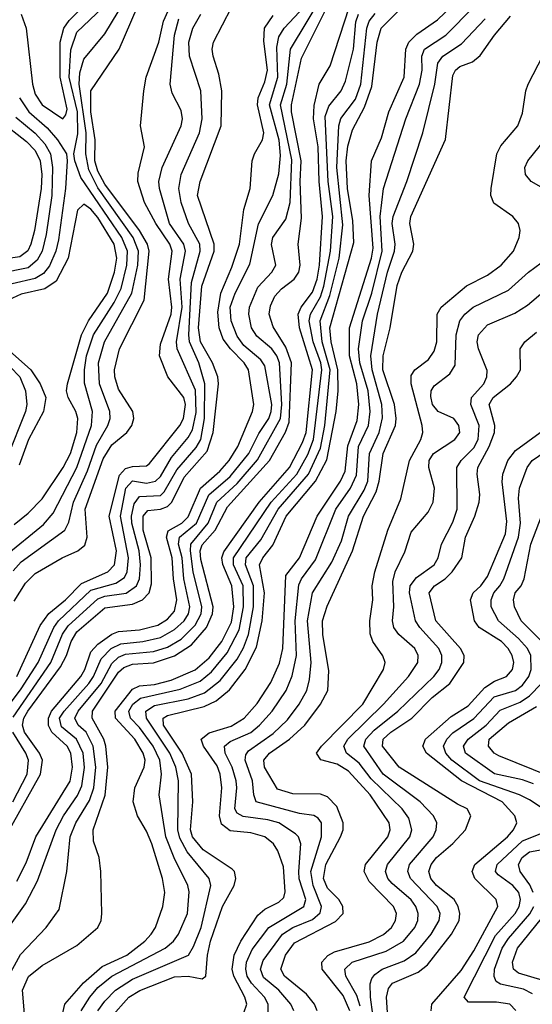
# Model space of a CAD drawing. Header units: inches. Extents: x 501365 to 657855, y 482276 to 547543.
# Tile 591 of 656: x 601286 to 602758, y 506229 to 509055. Entities that reach past the tile are written whole.
import ezdxf

# ---------------------------------------------------------------- set-up
doc = ezdxf.new("R2010")
doc.units = ezdxf.units.IN
doc.header["$MEASUREMENT"] = 0
doc.layers.add('A6500', color=7, linetype='Continuous')

msp = doc.modelspace()

# ---------------------------------------------------------------- linework, layer by layer
at = {"layer": 'A6500', "color": 5}
for points, elevation in [([(601242.9, 506290), (601288.3, 506371.7), (601362, 506450), (601398.9, 506501.1), (601421.5, 506610), (601430.8, 506710), (601447, 506750), (601486.2, 506813.8), (601499.1, 506850), (601504.4, 506910), (601497.2, 506970), (601476.4, 507010), (601453.6, 507030), (601443.8, 507050), (601453.6, 507070), (601519.6, 507150), (601550, 507207.2), (601570, 507225.1), (601590, 507233.5), (601670, 507241.6), (601710, 507254.1), (601750, 507277.3), (601790, 507317.2), (601807.1, 507350), (601809.3, 507370), (601784.5, 507470), (601776.2, 507530), (601777.6, 507550), (601827.1, 507610), (601852.4, 507670), (601910, 507723.2), (601968.6, 507791.4), (602034.9, 507910), (602038.6, 507950), (602032.3, 508070), (602024.5, 508090), (602010, 508109.6), (601966.5, 508146.5), (601951.8, 508170), (601944.3, 508210), (601945.7, 508230), (601970, 508286.9), (602009.9, 508330), (602021.3, 508350), (602009.2, 508409.2), (602013, 508430), (602050, 508481.9), (602062.4, 508530), (602067.4, 508652.6), (602034.5, 508810), (602052.7, 508870), (602063.5, 508970), (602159.4, 509130)], 3640), ([(601266.9, 507473.1), (601290, 507498.7), (601415.4, 507590), (601427.2, 507612.8), (601440, 507670), (601480.2, 507759.8), (601506.4, 507833.6), (601538.9, 507890), (601545.4, 507910), (601544.3, 507930), (601514.6, 508010), (601512.1, 508070), (601529.3, 508130), (601608.1, 508270), (601625, 508350), (601627, 508390), (601611.7, 508430), (601510, 508572.1), (601483.9, 508623.9), (601475.4, 508670), (601476.6, 508730), (601456.7, 508870), (601458, 508902), (601470, 508940.9), (601530, 509014.1), (601603.9, 509136.1)], 3840), ([(601930, 506204.5), (601938.1, 506230), (601932.6, 506250), (601900.5, 506310), (601896.3, 506330), (601901.7, 506370), (601920.8, 506410), (601970, 506484.7), (601990, 506502.5), (602030, 506522.2), (602044.3, 506535.7), (602048.5, 506551.5), (602043.6, 506623.6), (602027.6, 506670), (602014.4, 506690), (601990, 506709.9), (601950, 506721.4), (601890, 506727.1), (601865.9, 506745.9), (601859.3, 506770), (601866.5, 506850), (601861.8, 506890), (601853.3, 506913.3), (601813.9, 506970), (601807.2, 506990), (601830, 507008.2), (601893, 507027), (601930.1, 507049.9), (601967.9, 507092.1), (602007.2, 507152.8), (602031.7, 507208.3), (602041.6, 507250), (602050, 507460.1), (602089.2, 507510), (602140.1, 507630), (602207.5, 507730), (602220.9, 507759.1), (602228.1, 507831.9), (602255.5, 507904.5), (602260.4, 507950), (602253.9, 508010), (602233.6, 508090), (602232.8, 508170), (602295.9, 508370), (602301.1, 508398.9), (602289.6, 508550.4), (602296.5, 508650), (602324.8, 508715.2), (602346.4, 508790), (602389.9, 508890), (602394.6, 508970), (602403.9, 508990), (602426.8, 509013.2), (602485.6, 509054.4), (602567.6, 509132.4)], 3480), ([(601244.2, 507515.8), (601354, 507606), (601381.9, 507638.1), (601450.3, 507770), (601492.1, 507890), (601494.4, 507930), (601471.9, 508011.9), (601471.7, 508050), (601477.6, 508090), (601497.9, 508150), (601557.4, 508242.6), (601577.1, 508282.9), (601593.3, 508350), (601595.7, 508390), (601579.4, 508430), (601461.3, 508601.3), (601444.2, 508650), (601440.9, 508670), (601452.7, 508727.3), (601451.9, 508790), (601428, 508890), (601432.4, 508967.6), (601450, 509018.6), (601524.6, 509090)], 3860), ([(601245.1, 506710), (601345.8, 506890), (601350.9, 506930), (601342.5, 506950), (601299.1, 507010), (601293.4, 507030), (601297.9, 507050), (601309.2, 507070), (601402.9, 507197.1), (601420, 507230), (601433.2, 507270), (601450, 507297.8), (601530, 507366.6), (601610, 507377.7), (601638.6, 507390), (601657.4, 507410), (601664, 507436), (601663.6, 507510), (601640.7, 507590), (601640.6, 507630), (601653.8, 507646.2), (601690, 507650), (601710, 507657.8), (601722.8, 507670), (601758, 507742), (601824, 507816), (601841.6, 507870), (601856.5, 508010), (601854.7, 508030), (601839.3, 508070), (601804.7, 508130), (601799.6, 508170), (601809, 508290), (601844, 508390), (601844.5, 508410), (601796.9, 508550), (601804.2, 508590), (601864.9, 508750), (601866.8, 508850), (601857.9, 508897.9), (601841.3, 508950), (601838.6, 508970), (601842.9, 508990), (601894.6, 509090)], 3720), ([(601270, 507385.5), (601302.1, 507437.8), (601330, 507465.4), (601407.4, 507510), (601452.5, 507530), (601473, 507547), (601479.1, 507570), (601474.1, 507650), (601525.5, 507794.5), (601550, 507834.6), (601593.5, 507870), (601608.3, 507890), (601613.3, 507910), (601610.8, 507930), (601570, 507994.7), (601558.9, 508030), (601558.2, 508050), (601572.8, 508110), (601643.2, 508250), (601658.1, 508390), (601652.7, 508410), (601630, 508449.5), (601530, 508582.2), (601510, 508619.8), (601501.7, 508650), (601502.4, 508710), (601490, 508789.7), (601490, 508850), (601571.3, 508970), (601623.4, 509090)], 3820), ([(601277.1, 507170), (601344.1, 507315.9), (601369.7, 507350.3), (601417.4, 507390), (601463, 507437), (601539.1, 507470), (601558, 507490), (601563.8, 507530), (601543.1, 507630), (601572.2, 507747.8), (601590, 507766.6), (601610, 507772.6), (601650, 507774.7), (601658.9, 507781.1), (601745.5, 507890), (601756.5, 507910), (601761.9, 507950), (601757.2, 507970), (601710.9, 508030), (601687.2, 508090), (601690, 508123.8), (601720.5, 508210), (601722.5, 508230), (601713.5, 508310), (601723.8, 508390), (601717.3, 508410), (601676.8, 508470), (601644.3, 508530), (601624.7, 508590), (601625.7, 508614.3), (601644.3, 508690), (601632.8, 508750), (601642.4, 508850), (601649.4, 508890), (601685.7, 508990), (601698.9, 509050), (601725.4, 509110)], 3780), ([(601290, 509070.1), (601304.6, 509030), (601322.7, 508870), (601330, 508841.1), (601350.1, 508810), (601410, 508769.6), (601418.5, 508781.5), (601422.2, 508797.8), (601401.5, 508890), (601402.4, 508990), (601412.3, 509030), (601427.6, 509052.4), (601484.6, 509110)], 3880), ([(601300.7, 506190), (601293.4, 506270), (601311.4, 506308.6), (601350, 506340.5), (601450, 506398.2), (601509.9, 506450), (601519.3, 506470), (601521.4, 506490), (601519.2, 506610), (601514.4, 506650), (601497.7, 506697.7), (601496.5, 506730), (601530.9, 506829.1), (601538.7, 506910), (601533.6, 506970), (601527.8, 506990), (601493.7, 507050), (601494.8, 507070), (601570, 507181.9), (601584.5, 507195.5), (601610, 507205.2), (601670, 507209.2), (601730, 507228.8), (601779.3, 507260.7), (601822, 507310), (601840, 507350), (601841.6, 507370), (601806, 507506), (601803.9, 507530), (601810, 507547.7), (601847.5, 507590), (601883, 507657), (602003.7, 507790), (602049.2, 507870.8), (602060.1, 507899.9), (602066.3, 508070), (602050, 508114.6), (602013.6, 508173.6), (602002.6, 508210), (602006.4, 508233.6), (602018.7, 508261.3), (602037.5, 508282.5), (602074, 508310), (602087.5, 508330), (602091.2, 508350), (602085.9, 508410), (602095.3, 508484.7), (602091.7, 508590), (602094.5, 508650), (602066.7, 508790), (602066.5, 508810), (602095.4, 508944.6), (602168.6, 509091.4)], 3620), ([(601396.9, 506150), (601415.8, 506230), (601469.3, 506290.7), (601522.7, 506337.3), (601593.3, 506370), (601644.9, 506410), (601663.8, 506430), (601675.6, 506450), (601697.2, 506510), (601702.5, 506550), (601696.2, 506590), (601665, 506690), (601650, 506726.1), (601623.8, 506770), (601611.2, 506810), (601616.4, 506850), (601643.3, 506910), (601645.9, 506930), (601640.4, 506950), (601616.9, 506990), (601561.3, 507050), (601560, 507070), (601610, 507133.6), (601630, 507143), (601672.7, 507147.3), (601721, 507159), (601790, 507189), (601830, 507223.7), (601866.5, 507270), (601894, 507326), (601901.2, 507370), (601894.8, 507430), (601869, 507491), (601866.1, 507510), (601872.3, 507527.7), (601973.4, 507670), (602060.4, 507770), (602098.3, 507841.7), (602108.5, 507870), (602127, 508050), (602089.8, 508170), (602085.6, 508210), (602094.2, 508230), (602127.1, 508272.9), (602140.6, 508310), (602147.4, 508350), (602155.7, 508490), (602145.6, 508590), (602143.1, 508690), (602129.7, 508770), (602131.6, 508808.4), (602146.5, 508870), (602178, 508922), (602232.4, 509090)], 3580), ([(601999.2, 506200.8), (601999.2, 506230), (601988.7, 506250), (601951.6, 506290), (601939.6, 506310), (601934.9, 506330), (601937.1, 506350), (601954, 506386), (602001.9, 506450), (602101.9, 506510), (602107.9, 506530), (602088.9, 506588.9), (602087.3, 506610), (602092.9, 506690), (602086.6, 506710), (602078.5, 506718.5), (602030, 506749.7), (601998.8, 506758.8), (601927.6, 506767.6), (601910, 506777.9), (601903.3, 506790), (601909.7, 506850), (601907.2, 506870), (601896.4, 506910), (601876.1, 506950), (601874.2, 506970), (601890, 506983), (601950, 507009.3), (601974.8, 507030), (602011.2, 507070), (602051.4, 507130), (602068.4, 507171.6), (602080.6, 507230), (602076.8, 507330), (602087.4, 507432.6), (602095.1, 507450), (602135.4, 507504.6), (602194.3, 507650), (602236.3, 507710), (602252.9, 507747.1), (602259, 507830), (602287.4, 507890), (602292.2, 507930), (602286.7, 507990), (602263, 508070), (602259.1, 508110), (602270.7, 508190), (602296.9, 508270), (602327.1, 508390), (602321.7, 508490), (602331.3, 508570), (602394.7, 508770), (602434.3, 508870), (602441.7, 508910), (602440.7, 508950), (602448.5, 508970), (602509.5, 509010), (602590, 509091.3)], 3460), ([(601250, 506443.7), (601302.7, 506517.3), (601337, 506583), (601390.4, 506730), (601411.8, 506770), (601451.9, 506828.1), (601463.9, 506856.1), (601471.8, 506908.2), (601468.4, 506950), (601449.1, 506990), (601405.5, 507025.5), (601400.4, 507050), (601413.2, 507070), (601484.2, 507150), (601497.8, 507170), (601519.4, 507220.6), (601548.6, 507250), (601576.5, 507263.5), (601639.3, 507270), (601690, 507281.5), (601730, 507304.4), (601757.9, 507330), (601770.3, 507350), (601774.1, 507370), (601757.3, 507450), (601752.9, 507510), (601742, 507550), (601744.7, 507570), (601794, 507610), (601828.8, 507691.2), (601890, 507743.4), (601943.9, 507810), (601972.8, 507867.2), (602001.5, 507910), (602008.5, 507930), (602010, 507950), (601990, 508061.1), (601978.4, 508078.4), (601930, 508119.9), (601910, 508146), (601893.6, 508190), (601890.4, 508230), (601904.5, 508270), (601946.9, 508353.1), (601971.6, 508468.4), (602012.5, 508550), (602030, 508612.7), (602034.7, 508665.3), (602030.8, 508709.2), (602003.1, 508810), (602027.3, 508890), (602024.5, 508975.5), (602030, 509005.5), (602045.8, 509030), (602090, 509076.8)], 3660), ([(601266.8, 507053.2), (601375.3, 507210), (601409.1, 507290.9), (601424.7, 507315.3), (601510, 507392.9), (601530, 507399.9), (601591.3, 507408.7), (601621.7, 507430), (601630, 507450), (601632.4, 507490), (601629, 507530), (601608, 507610), (601607.2, 507630), (601614.7, 507665.3), (601630, 507686.3), (601690, 507689.6), (601700.6, 507699.4), (601737.2, 507762.8), (601792.7, 507827.3), (601805.7, 507850), (601816.8, 507910), (601818, 508010), (601799.9, 508070), (601773.6, 508130), (601771.8, 508150), (601779.5, 508300.5), (601804.5, 508390), (601803.4, 508410), (601770.2, 508470), (601749.6, 508529.6), (601742.9, 508570), (601749.6, 508610), (601802.6, 508730), (601809.7, 508770), (601805.8, 508850), (601773.9, 508950), (601771.3, 508990), (601783, 509030), (601805.6, 509070)], 3740), ([(601277.5, 506582.5), (601304.6, 506635.4), (601332.4, 506710), (601430.8, 506869.2), (601437.7, 506910), (601432.6, 506950), (601422.1, 506970), (601378.4, 507010), (601368.9, 507028.9), (601368.1, 507050), (601377.2, 507070), (601461, 507170), (601473.1, 507190), (601490, 507240.1), (601510, 507262.4), (601550, 507291.6), (601570, 507299.1), (601630, 507303.3), (601682.5, 507317.5), (601710, 507334.1), (601730, 507357.1), (601737.3, 507390), (601727.1, 507450), (601724.1, 507510), (601707.4, 507570), (601712, 507588), (601751.4, 507610), (601770, 507627.7), (601804.7, 507710), (601861.1, 507758.9), (601887.5, 507790), (601912.7, 507830), (601954.2, 507930), (601958.1, 507950), (601943.3, 508050), (601930.7, 508070), (601890.9, 508110), (601870, 508138.1), (601858.4, 508170), (601855, 508214.9), (601863.6, 508270), (601895.4, 508344.6), (601917, 508410), (601929.7, 508510), (601947.5, 508570), (601954, 508650), (601960.1, 508670), (601982.8, 508710), (601987.3, 508730), (601968.6, 508810), (601971.1, 508830), (601990, 508876.2), (601997.4, 508910), (601986.8, 508993.2), (601989.4, 509030), (602013.6, 509066.4)], 3680), ([(601462.5, 506210), (601486.8, 506250), (601510, 506277.5), (601550, 506310), (601703.5, 506390), (601727.8, 506410), (601741.6, 506430), (601767.4, 506490), (601772.3, 506552.3), (601768.3, 506570), (601729.1, 506649.1), (601705.8, 506710), (601686.3, 506830), (601693.2, 506890), (601688.4, 506930), (601669.2, 506970), (601630, 507023.9), (601604.4, 507050), (601599.5, 507070), (601610.9, 507090), (601632.3, 507107.7), (601747, 507133), (601803.8, 507156.2), (601837.1, 507182.9), (601882.2, 507237.8), (601915.9, 507304.1), (601929.1, 507370), (601927.3, 507430), (601900.3, 507490), (601899.5, 507510), (602008.1, 507670), (602081.6, 507750), (602113, 507807), (602130, 507849.6), (602154.1, 508050), (602151, 508070), (602129, 508130), (602117.4, 508190), (602121, 508210), (602150, 508259.4), (602159.8, 508290), (602178.3, 508390), (602185.3, 508490), (602171.6, 508590), (602163.7, 508776.3), (602173.8, 508806.2), (602209.2, 508850.8), (602221.6, 508878.4), (602244.7, 508970), (602251.2, 509048.8), (602258.9, 509070)], 3560), ([(601510.4, 506210), (601530, 506237.9), (601561.2, 506270), (601610, 506301.2), (601770.7, 506370), (601785.2, 506394.8), (601806.8, 506450), (601834.9, 506570), (601829.6, 506590), (601767, 506667), (601746.1, 506706.1), (601740.4, 506730), (601742.3, 506870), (601734.7, 506910), (601716.6, 506950), (601649.5, 507050), (601647.8, 507070), (601673, 507087), (601770, 507105.4), (601816.9, 507123.1), (601861.9, 507158.1), (601910, 507219.3), (601928.4, 507251.6), (601942.7, 507290), (601957.7, 507370), (601957.8, 507430), (601934, 507490), (601935.9, 507510), (601978.5, 507561.5), (602028.2, 507650), (602115.6, 507750), (602150, 507824.6), (602162, 507890), (602178, 508050), (602154.8, 508130), (602149, 508190), (602177, 508263), (602203.2, 508370), (602214.2, 508465.8), (602196.6, 508630), (602202.3, 508750), (602208.6, 508771.4), (602250, 508826.2), (602265.7, 508870), (602283.3, 509030), (602289.8, 509050), (602307.2, 509072.8)], 3540), ([(601546.2, 506190), (601599.2, 506250), (601631.3, 506268.7), (601730, 506307.6), (601769.4, 506309.4), (601810, 506302), (601820.6, 506310), (601825.2, 506370), (601834, 506410), (601868.6, 506510), (601901.5, 506570), (601906.9, 506590), (601902.5, 506610), (601896.5, 506616.5), (601812.6, 506672.6), (601781.9, 506710), (601776.1, 506730), (601783.2, 506810), (601779.4, 506890), (601752.5, 506950), (601698.8, 507030), (601698, 507050), (601710, 507058.3), (601815.9, 507084.1), (601850, 507100), (601888.2, 507131.8), (601933.3, 507190), (601965.8, 507254.2), (601982.2, 507330), (601989, 507410), (601974.7, 507490), (601984.2, 507510), (602013.2, 507546.8), (602051, 507630), (602135.6, 507730), (602168.5, 507791.5), (602195.3, 507930), (602200.3, 507990), (602199.5, 508050), (602180.6, 508130), (602176.5, 508170), (602245.2, 508414.8), (602242.7, 508477.3), (602227.7, 508570), (602223.5, 508650), (602228.6, 508691.4), (602241.9, 508738.1), (602276.1, 508803.9), (602297.3, 508862.7), (602312.7, 508990), (602324.6, 509030), (602376.9, 509083.1)], 3520), ([(602140.4, 506210), (602132.8, 506230), (602110, 506257.8), (602046.6, 506310), (602035.8, 506330), (602049.7, 506370), (602074.8, 506405.2), (602193.3, 506466.7), (602215.1, 506490), (602214.4, 506510), (602202.5, 506530), (602170, 506562.1), (602158.3, 506590), (602165.4, 506630), (602207.4, 506710), (602214.7, 506730), (602214.9, 506750), (602196.4, 506796.4), (602170, 506824.8), (602150, 506832.6), (602070, 506833), (602026.7, 506846.7), (601988.6, 506910), (601987.2, 506930), (602003.5, 506950), (602061.2, 506990), (602104.6, 507030), (602150, 507090.1), (602170.9, 507130), (602174.1, 507185.9), (602156.8, 507290), (602155.8, 507330), (602168.6, 507371.4), (602242, 507530), (602273.4, 507630), (602310, 507700.1), (602318.6, 507730), (602330.1, 507809.9), (602365.3, 507890), (602367.2, 507910), (602362, 507950), (602328.6, 508050), (602330.1, 508090), (602349.9, 508169.9), (602370, 508291.8), (602383.7, 508330), (602415.4, 508390), (602417.7, 508410), (602406.6, 508470), (602409.1, 508490), (602508.8, 508711.2), (602530, 508894.7), (602537.3, 508910), (602550, 508920.2), (602586.3, 508933.7), (602608.5, 508951.5), (602649.9, 509010), (602695.7, 509064.3)], 3420), ([(601242.3, 507070), (601290, 507134.1), (601338.4, 507210), (601383.4, 507310), (601397.4, 507330), (601490, 507417.2), (601562.2, 507437.8), (601586.5, 507453.5), (601594.5, 507470), (601598.3, 507510), (601575.6, 507630), (601590.9, 507710), (601610, 507731.4), (601650, 507724.7), (601676.2, 507730), (601690, 507744.1), (601721.6, 507798.4), (601770, 507856), (601782.2, 507877.8), (601792.6, 507927.4), (601791, 507991), (601738.4, 508110), (601736.6, 508130), (601752.5, 508230), (601746.8, 508310), (601761.7, 508390), (601756.9, 508410), (601715.6, 508470), (601687.2, 508570), (601685.4, 508590), (601694.6, 508630), (601749.9, 508750), (601753.5, 508770), (601750, 508794), (601723.4, 508843.4), (601717.5, 508870), (601730.6, 509010), (601742.8, 509057.2)], 3760), ([(602073.7, 506210), (602065, 506230), (602030.5, 506270), (601986.2, 506306.2), (601977.3, 506330), (601985, 506355), (602040.8, 506430), (602070, 506449.2), (602127.2, 506472.8), (602148.5, 506491.5), (602152.9, 506510), (602128.4, 506570), (602121.8, 506610), (602152.6, 506710), (602153.2, 506750), (602143.4, 506763.4), (602130.7, 506770.7), (602090, 506776.5), (601965.2, 506810), (601957.9, 506830), (601954.3, 506870), (601933.2, 506930), (601935.1, 506944.9), (601943.1, 506956.9), (602013.8, 507006.2), (602054.8, 507045.2), (602088.1, 507090), (602110.2, 507130), (602118.4, 507161.6), (602122.9, 507210), (602112.8, 507330), (602127.3, 507410), (602182.2, 507497.8), (602210, 507559.2), (602230.6, 507630), (602275.3, 507704.7), (602285.4, 507730), (602291.1, 507810), (602318.3, 507870), (602327.8, 507912.2), (602326.4, 507950), (602298.7, 508050), (602294.7, 508090), (602313.5, 508210), (602342.6, 508330), (602362.2, 508390), (602364.7, 508410), (602355.8, 508470), (602358.6, 508490), (602398.2, 508590), (602443.7, 508730), (602478.7, 508870), (602487, 508930), (602501.3, 508950), (602554.9, 508985.1), (602622.5, 509057.5)], 3440), ([(602234, 506210), (602214.7, 506254.7), (602154.2, 506330), (602153.6, 506350), (602170.7, 506369.3), (602190, 506379.7), (602290, 506408.5), (602330.8, 506429.2), (602354.3, 506450), (602365.8, 506470), (602368.2, 506490), (602359.8, 506510), (602290, 506581.1), (602275.7, 506610), (602279.2, 506630), (602343.2, 506710), (602349.6, 506730), (602347.3, 506750), (602292.9, 506830), (602230, 506897.9), (602197.9, 506917.9), (602150.9, 506930.9), (602138.4, 506950), (602153, 506970), (602271.1, 507090), (602331.3, 507190), (602335.5, 507210), (602329.2, 507229.2), (602300.4, 507270), (602292.3, 507292.3), (602291.6, 507330), (602300.1, 507390), (602298.3, 507430), (602305.7, 507470), (602343.3, 507590), (602380.8, 507679.2), (602405.4, 507790), (602438.3, 507850), (602443.5, 507870), (602442.1, 507890), (602410.2, 508010), (602410, 508034), (602420.4, 508050), (602460.5, 508079.5), (602476.4, 508103.6), (602483.6, 508130), (602484.9, 508210), (602496.1, 508230), (602569, 508291), (602630, 508321.2), (602668.7, 508350), (602704.4, 508390), (602721, 508430), (602723.7, 508450), (602718.9, 508470), (602702.7, 508490), (602648.1, 508528.1), (602639.4, 508550), (602640.5, 508570), (602656.3, 508670), (602667.7, 508692.3), (602716.4, 508750), (602730, 508786.7), (602739.7, 508850), (602746.8, 508870), (602818.9, 509010)], 3380), ([(601285.4, 508830), (601312.2, 508790), (601364.2, 508744.2), (601394.7, 508710), (601419.9, 508670), (601421.7, 508650), (601417.3, 508570), (601396.8, 508423.2), (601389.8, 508390), (601371.6, 508348.4), (601353.9, 508326.1), (601330, 508312.3), (601263.6, 508296.4)], 3860), ([(601230, 508764.8), (601305.2, 508705.2), (601330, 508678.9), (601344.3, 508650), (601349.2, 508610), (601347, 508570), (601327.8, 508450), (601317.8, 508410), (601308.6, 508391.4), (601285.9, 508374.1), (601210, 508363.4)], 3820), ([(601274.9, 508774.9), (601330, 508728.5), (601358.1, 508698.1), (601373.8, 508670), (601380.4, 508630), (601378.4, 508550), (601362.1, 508437.9), (601349.8, 508390), (601335.8, 508364.2), (601310, 508342.6), (601230, 508326.5)], 3840), ([(602870, 508524.8), (602755.3, 508590), (602739.2, 508610), (602736.9, 508630), (602745.2, 508650), (602794.1, 508710)], 3360), ([(601270, 507606.4), (601310, 507638.1), (601350, 507679.7), (601410.9, 507769.1), (601432.1, 507810), (601449.5, 507869.5), (601452.6, 507910), (601446.9, 507930), (601425.1, 507970), (601419.9, 507990), (601422.6, 508010), (601462.9, 508150), (601483.3, 508190), (601538.2, 508270), (601558.3, 508330), (601565, 508370), (601557.1, 508410), (601510, 508486.5), (601490, 508510.5), (601470, 508524.8), (601451.9, 508508.1), (601425.2, 508370), (601390, 508303.8), (601357.7, 508282.3), (601290, 508267.3), (601252.3, 508250)], 3880), ([(602263.7, 506223.7), (602254, 506254), (602223.1, 506310), (602219.7, 506330), (602241.3, 506350), (602338.6, 506381.5), (602388.7, 506410), (602421, 506450), (602429.3, 506470), (602430.9, 506490), (602424.2, 506510), (602410, 506528.7), (602355.7, 506575.7), (602343.5, 506590), (602336.7, 506610), (602342.3, 506630), (602406.4, 506710), (602411.8, 506730), (602403.6, 506763.6), (602384.1, 506790), (602295.7, 506875.7), (602260.7, 506920.7), (602224.4, 506950), (602216.8, 506970), (602228.3, 506990), (602330.9, 507090), (602402.4, 507170), (602429.1, 507210), (602430.3, 507230), (602420.8, 507250), (602375.1, 507290), (602360.9, 507310), (602356.4, 507330), (602360.8, 507370), (602357.5, 507442.5), (602364.1, 507470), (602392.2, 507527.8), (602410, 507583.5), (602458.8, 507641.2), (602474, 507670), (602477.8, 507710), (602461.2, 507770), (602462.2, 507790), (602474.4, 507810), (602536.2, 507850), (602550.3, 507870), (602547.5, 507890), (602532.5, 507910), (602488.3, 507930), (602472.1, 507950), (602467.2, 507972.8), (602467.9, 507990), (602476.1, 508003.9), (602521.7, 508038.3), (602537.1, 508062.9), (602539.6, 508150), (602549.9, 508190), (602564.7, 508210), (602588.3, 508230), (602690, 508278.6), (602747.8, 508330), (602801.9, 508370)], 3360), ([(602306.5, 506150), (602293.5, 506250), (602292.1, 506287.9), (602297.1, 506302.9), (602305.5, 506314.5), (602326.9, 506330), (602390, 506354.1), (602423.3, 506376.7), (602468.2, 506430), (602490.5, 506470), (602493.2, 506490), (602485, 506510), (602408.6, 506590), (602400.8, 506610), (602405.7, 506630), (602473.3, 506710), (602482.5, 506730), (602483.6, 506750), (602474.9, 506770), (602436.6, 506810), (602330, 506890), (602274.3, 506970), (602279.7, 506990), (602304.2, 507015.8), (602372.2, 507070), (602475.3, 507170), (602490.9, 507190), (602498.6, 507210), (602498.4, 507230), (602489.9, 507250), (602435.3, 507310), (602423.2, 507330), (602405.3, 507410), (602407, 507430), (602426.1, 507453.9), (602476.6, 507490), (602487.9, 507510), (602497.8, 507550), (602530, 507612.8), (602542.4, 507650), (602541.5, 507770), (602553.9, 507790), (602590, 507826.4), (602602.6, 507850), (602606, 507890), (602581.7, 507950), (602583.9, 507970), (602619, 508010), (602628, 508030), (602628.3, 508048.3), (602603.6, 508110), (602600.2, 508130), (602603.6, 508150), (602630, 508179.1), (602707.7, 508212.3), (602744.6, 508235.4), (602820.2, 508299.8)], 3340), ([(602343.4, 506190), (602339.1, 506250), (602345.3, 506274.7), (602356.7, 506290), (602430, 506321.6), (602457.5, 506342.5), (602525.9, 506430), (602547.8, 506470), (602550.5, 506490), (602545.5, 506510), (602533.7, 506530), (602482.7, 506570), (602467, 506590), (602461.2, 506610), (602467.4, 506630), (602482.8, 506650), (602530, 506690.1), (602566.5, 506730), (602581.9, 506770), (602571.5, 506790), (602543.5, 506803.5), (602375.5, 506910), (602328.2, 506970), (602330.3, 506990), (602351.7, 507010), (602412.1, 507050), (602470.5, 507109.5), (602521.6, 507150), (602561.3, 507210), (602562.8, 507230), (602551.9, 507250), (602481.3, 507330), (602461.7, 507410), (602477.6, 507430), (602508.2, 507450), (602528.2, 507470), (602556.2, 507510), (602566.7, 507570), (602593.5, 507630), (602605.5, 507670), (602607.8, 507692.2), (602600, 507750), (602601.4, 507770), (602634.4, 507830), (602649.7, 507870), (602651.1, 507890), (602634.5, 507950), (602645.7, 507970), (602695.3, 508010), (602713.1, 508030), (602724.1, 508050), (602723.5, 508110), (602736.8, 508130), (602770, 508158)], 3320), ([(601204.1, 508150), (601318, 508050), (601344.2, 508010), (601361.2, 507970), (601353.9, 507930), (601310.8, 507850), (601283.9, 507776.1)], 3880), ([(601258.6, 508058.6), (601285.8, 508030), (601302, 507990), (601305.8, 507950), (601302.8, 507930), (601250, 507798.6)], 3860), ([(602467.5, 506210), (602469.5, 506230), (602553.9, 506326.1), (602590, 506382.8), (602658.9, 506510), (602654.7, 506530), (602592.8, 506590), (602585.9, 506610), (602593.7, 506630), (602687.1, 506710), (602704.6, 506730), (602713.8, 506750), (602708.5, 506770), (602672, 506810), (602555, 506870), (602454.4, 506950), (602443.5, 506970), (602451.4, 506990), (602525.1, 507054.9), (602574.2, 507085.8), (602621.5, 507138.5), (602650, 507156.2), (602684.2, 507170), (602701.3, 507190), (602705.1, 507210), (602700.6, 507230), (602689.4, 507250), (602670, 507270.2), (602605.9, 507310), (602592.6, 507330), (602580.6, 507390), (602588.4, 507410), (602610.8, 507430), (602630, 507456.5), (602681.3, 507578.8), (602685.2, 507614.8), (602671.6, 507728.4), (602674.1, 507750), (602688.2, 507790), (602710, 507818.3), (602781.3, 507870)], 3280), ([(602819.8, 506770), (602750, 506816.1), (602721.9, 506830), (602607, 506870), (602526.8, 506930), (602510.2, 506950), (602503.7, 506970), (602512.7, 506990), (602530, 507008.3), (602590.4, 507049.6), (602648.8, 507111.2), (602710, 507129.4), (602730, 507144.8), (602748.2, 507170), (602755.3, 507190), (602753.8, 507230), (602744.1, 507250), (602718.7, 507278.7), (602661.4, 507330), (602640.3, 507370), (602639.8, 507390), (602647.4, 507410), (602665.5, 507430), (602676.1, 507450), (602718.6, 507570), (602724.1, 507610), (602718.8, 507681.2), (602721.1, 507710), (602743.4, 507770), (602757.7, 507790), (602812.6, 507827.4)], 3260), ([(602785.4, 507270), (602726.2, 507330), (602707, 507370), (602704.4, 507390), (602709, 507410), (602725.9, 507430), (602734.5, 507450), (602754.1, 507550), (602784.4, 507630)], 3240), ([(602761.5, 506861.5), (602730, 506873.7), (602650, 506890.2), (602566.8, 506950), (602560.4, 506970), (602573.9, 506990), (602625.8, 507030), (602666.4, 507073.6), (602723.7, 507096.3), (602750, 507114.3), (602785, 507150)], 3240), ([(602861.5, 506861.5), (602662, 506942), (602648.5, 506950), (602632.1, 506970), (602634.5, 506990), (602690, 507036.8), (602770, 507083.9)], 3220), ([(601266, 506810), (601307.2, 506890), (601310.5, 506930), (601303.2, 506950), (601266.3, 507010)], 3740), ([(602710.9, 506210.9), (602694, 506230), (602655.4, 506235.4), (602574.8, 506234.8), (602562.8, 506250), (602653, 506427), (602709.1, 506490), (602720.7, 506510), (602724.9, 506530), (602719.4, 506550), (602702.6, 506570), (602660.2, 506600.2), (602652.6, 506610), (602657.2, 506630), (602730, 506697.8), (602809.9, 506730)], 3260), ([(602761.1, 506550), (602751.5, 506571.5), (602723.6, 506610), (602719, 506630), (602728.9, 506650), (602750, 506666.4), (602830, 506680.7)], 3240), ([(602759.2, 506259.2), (602732.7, 506272.7), (602666.5, 506286.5), (602654.8, 506294.8), (602648.8, 506308.8), (602649.5, 506330), (602672.2, 506390), (602690, 506417.6), (602751.6, 506488.4), (602762.7, 506510)], 3240), ([(602790, 506297), (602718.6, 506318.6), (602704.6, 506330), (602701.4, 506350), (602715.4, 506390), (602784.4, 506475.6)], 3220)]:
    msp.add_lwpolyline(points, dxfattribs=dict(at, elevation=elevation))

doc.saveas('drawing.dxf')
